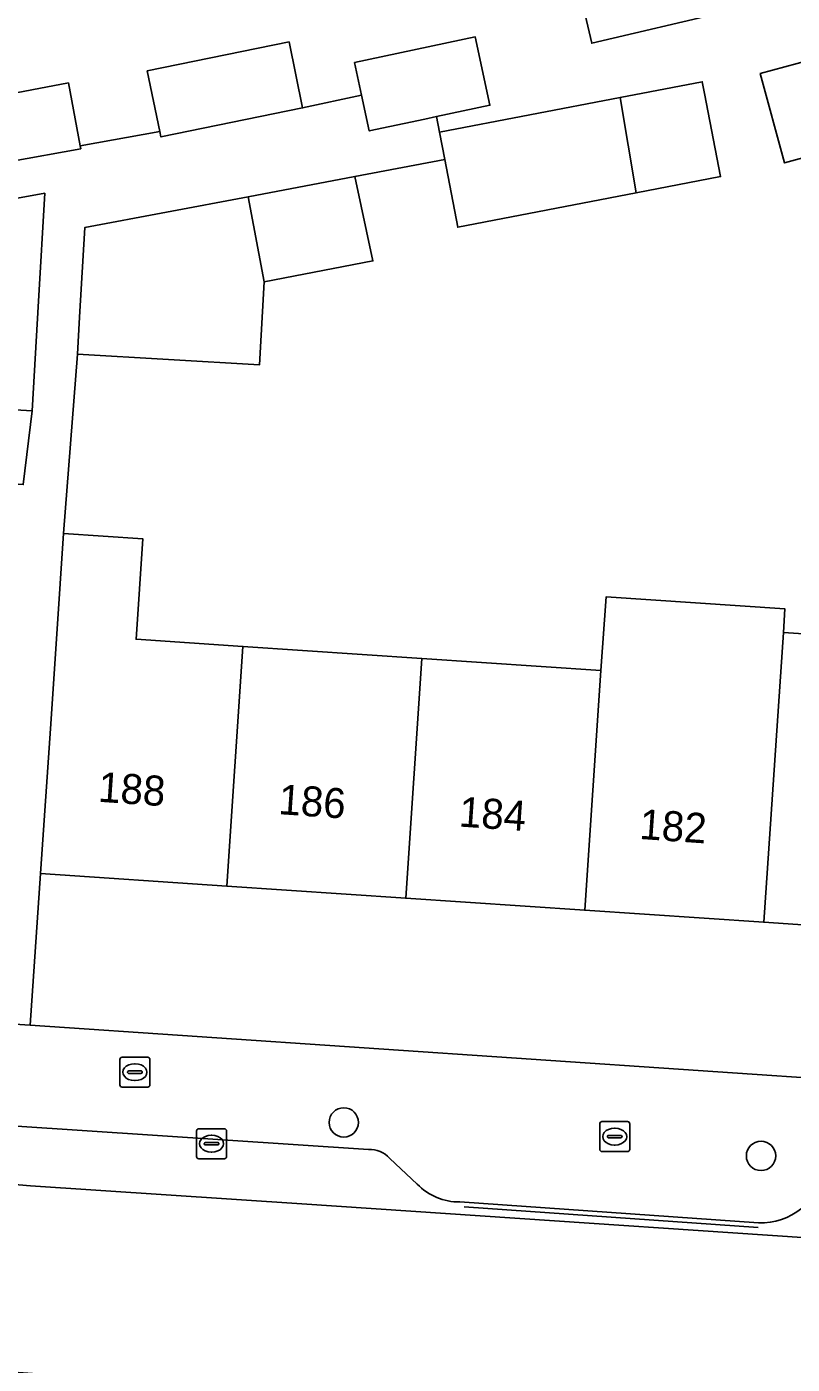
# Model space of a CAD drawing. Extents: x 159053 to 160042, y 380449 to 381423.
# Drawn here: x 159277.98 to 159303.48, y 381188.91 to 381233.5 of the extents above; entities that cross this region are included whole.
import ezdxf

# ---------------------------------------------------------------- set-up
doc = ezdxf.new("R2010")
doc.units = 0
for name, color, linetype in [('IMGEO_Boom', 7, 'Continuous'), ('IMGEO_Brandkraan', 7, 'Continuous'), ('IMGEO_Erf', 7, 'Continuous'), ('IMGEO_Kolk', 7, 'Continuous'), ('IMGEO_Lijnafwatering', 7, 'Continuous'), ('IMGEO_Pand', 7, 'Continuous'), ('IMGEO_Pand_nummerreeks', 7, 'Continuous'), ('IMGEO_Parkeervlak_open', 7, 'Continuous'), ('IMGEO_Rijbaan_lokaal_open', 7, 'Continuous'), ('IMGEO_Voetpad_open', 7, 'Continuous')]:
    doc.layers.add(name, color=color, linetype=linetype)

msp = doc.modelspace()

# ---------------------------------------------------------------- linework, layer by layer
at = {"layer": 'IMGEO_Boom'}
for centre in [(159288.54, 381196.973), (159302.443, 381195.856)]:
    msp.add_circle(centre, 0.489, dxfattribs=at)
at = {"layer": 'IMGEO_Brandkraan'}
for p, q in [((159281.078, 381198.223), (159281.078, 381199.075)), ((159281.153, 381199.149), (159282.005, 381199.149)), ((159281.566, 381198.929), (159281.591, 381198.929)), ((159282.079, 381199.075), (159282.079, 381198.223)), ((159281.337, 381198.643), (159281.337, 381198.655)), ((159281.775, 381198.606), (159281.377, 381198.606)), ((159281.38, 381198.692), (159281.778, 381198.692)), ((159281.589, 381198.369), (159281.564, 381198.369)), ((159281.821, 381198.655), (159281.821, 381198.643)), ((159282.005, 381198.149), (159281.153, 381198.149))]:
    msp.add_line(p, q, dxfattribs=at)
for points in [[(159281.078, 381198.223), (159281.078, 381199.075)], [(159281.153, 381199.149), (159282.005, 381199.149)], [(159282.079, 381199.075), (159282.079, 381198.223)], [(159282.005, 381198.149), (159281.153, 381198.149)]]:
    msp.add_lwpolyline(points, dxfattribs=at)
for centre, radius, start, end in [((159281.155, 381199.073), 0.0765, 91.552, 178.448), ((159281.155, 381199.073), 0.0765, 91.552, 178.448), ((159282.003, 381199.073), 0.0765, 1.552, 88.448), ((159282.003, 381199.073), 0.0765, 1.552, 88.448), ((159281.377, 381198.652), 0.0403, 85.8775, 175.7526), ((159281.374, 381198.642), 0.0366, 178.938, 274.7102), ((159281.778, 381198.649), 0.043, 264.8664, 352.4533), ((159281.782, 381198.654), 0.0386, 1.7309, 96.639), ((159281.155, 381198.225), 0.0765, 181.552, 268.448), ((159281.155, 381198.225), 0.0765, 181.552, 268.448), ((159282.003, 381198.225), 0.0765, 271.552, 358.448), ((159282.003, 381198.225), 0.0765, 271.552, 358.448)]:
    msp.add_arc(centre, radius, start, end, dxfattribs=at)
for centre, major_axis, ratio, start_param, end_param in [((159281.565, 381198.649), (-0.387, 0.002), 0.722429, 4.712389, 7.853982), ((159281.59, 381198.649), (-0.39, 0.002), 0.717154, 1.570796, 4.712389)]:
    msp.add_ellipse(centre, major_axis=major_axis, ratio=ratio, start_param=start_param, end_param=end_param, dxfattribs=at)
at = {"layer": 'IMGEO_Erf'}
for points in [[(159319.072, 381238.181), (159296.805, 381232.95), (159294.359, 381243.365), (159293.212, 381248.249), (159289.581, 381247.396), (159289.352, 381248.183), (159283.007, 381246.377), (159282.751, 381247.275), (159282.391, 381248.54), (159276.492, 381246.872), (159270.594, 381245.204), (159264.695, 381243.536), (159265.751, 381239.82), (159259.855, 381238.145), (159258.797, 381241.868), (159252.897, 381240.199), (159246.999, 381238.531), (159247.858, 381235.481), (159245.327, 381234.765), (159244.464, 381237.815), (159240.903, 381236.808)], [(159274.697, 381230.744), (159279.361, 381231.625), (159279.756, 381229.533), (159282.408, 381230.009), (159281.992, 381232.026), (159286.714, 381232.994), (159287.168, 381230.795), (159289.132, 381231.214), (159288.9, 381232.303), (159292.921, 381233.16), (159293.407, 381230.883), (159291.63, 381230.504), (159291.731, 381229.981), (159297.745, 381231.138), (159300.486, 381231.666), (159300.561, 381231.279), (159301.095, 381228.505), (159298.285, 381227.964), (159292.34, 381226.818), (159291.905, 381229.077), (159288.913, 381228.507), (159289.512, 381225.695), (159285.89, 381224.999), (159285.727, 381222.226), (159279.661, 381222.583), (159279.2, 381216.603), (159281.844, 381216.425), (159281.618, 381213.082), (159285.176, 381212.842), (159291.143, 381212.438), (159297.108, 381212.035), (159297.287, 381214.496), (159303.241, 381214.093), (159303.188, 381213.306), (159309.154, 381212.902)], [(159307.223, 381230.047), (159303.229, 381228.962), (159302.42, 381231.94), (159306.53, 381233.056)], [(159308.503, 381203.242), (159302.537, 381203.644), (159296.57, 381204.046), (159290.604, 381204.449), (159284.637, 381204.851), (159278.435, 381205.269), (159278.092, 381200.211), (159333.735, 381196.433)]]:
    msp.add_lwpolyline(points, dxfattribs=at)
msp.add_lwpolyline([(159278.152, 381220.7), (159275.862, 381220.834), (159275.353, 381220.864), (159275.561, 381224.426), (159275.037, 381227.303), (159263.884, 381225.197), (159264.74, 381223.618), (159262.398, 381222.348), (159264.113, 381219.183), (159264.9, 381219.183), (159266.012, 381217.131), (159263.469, 381215.753), (159264.675, 381213.528), (159265.023, 381212.885), (159266.628, 381213.755), (159267.381, 381213.843), (159270.667, 381214.25), (159270.392, 381216.468), (159273.774, 381216.887), (159274.049, 381214.669), (159274.797, 381214.762), (159275.044, 381218.428), (159277.858, 381218.238)], close=True, dxfattribs=at)
at = {"layer": 'IMGEO_Kolk'}
for p, q in [((159283.632, 381195.838), (159283.632, 381196.69)), ((159283.707, 381196.764), (159284.559, 381196.764)), ((159284.633, 381196.69), (159284.633, 381195.838)), ((159297.068, 381196.073), (159297.068, 381196.925)), ((159297.143, 381196.999), (159297.995, 381196.999)), ((159297.556, 381196.779), (159297.581, 381196.779)), ((159298.069, 381196.925), (159298.069, 381196.073)), ((159283.891, 381196.258), (159283.891, 381196.27)), ((159284.329, 381196.221), (159283.931, 381196.221)), ((159283.934, 381196.307), (159284.332, 381196.307)), ((159284.12, 381196.544), (159284.145, 381196.544)), ((159284.375, 381196.27), (159284.375, 381196.258)), ((159297.327, 381196.493), (159297.327, 381196.505)), ((159297.765, 381196.456), (159297.367, 381196.456)), ((159297.37, 381196.542), (159297.768, 381196.542)), ((159297.579, 381196.219), (159297.554, 381196.219)), ((159297.811, 381196.505), (159297.811, 381196.493)), ((159284.559, 381195.764), (159283.707, 381195.764)), ((159284.143, 381195.984), (159284.118, 381195.984)), ((159297.995, 381195.999), (159297.143, 381195.999))]:
    msp.add_line(p, q, dxfattribs=at)
for points in [[(159283.632, 381195.838), (159283.632, 381196.69)], [(159283.707, 381196.764), (159284.559, 381196.764)], [(159284.633, 381196.69), (159284.633, 381195.838)], [(159297.068, 381196.073), (159297.068, 381196.925)], [(159297.143, 381196.999), (159297.995, 381196.999)], [(159298.069, 381196.925), (159298.069, 381196.073)], [(159284.559, 381195.764), (159283.707, 381195.764)], [(159297.995, 381195.999), (159297.143, 381195.999)]]:
    msp.add_lwpolyline(points, dxfattribs=at)
for centre, radius, start, end in [((159283.709, 381196.688), 0.0765, 91.552, 178.448), ((159283.709, 381196.688), 0.0765, 91.552, 178.448), ((159284.557, 381196.688), 0.0765, 1.552, 88.448), ((159284.557, 381196.688), 0.0765, 1.552, 88.448), ((159297.145, 381196.923), 0.0765, 91.552, 178.448), ((159297.145, 381196.923), 0.0765, 91.552, 178.448), ((159297.993, 381196.923), 0.0765, 1.552, 88.448), ((159297.993, 381196.923), 0.0765, 1.552, 88.448), ((159283.931, 381196.267), 0.0403, 85.8775, 175.7526), ((159283.928, 381196.257), 0.0366, 178.938, 274.7102), ((159284.332, 381196.264), 0.043, 264.8664, 352.4533), ((159284.336, 381196.269), 0.0386, 1.7309, 96.639), ((159297.367, 381196.502), 0.0403, 85.8775, 175.7526), ((159297.364, 381196.492), 0.0366, 178.938, 274.7102), ((159297.768, 381196.499), 0.043, 264.8664, 352.4533), ((159297.772, 381196.504), 0.0386, 1.7309, 96.639), ((159283.709, 381195.84), 0.0765, 181.552, 268.448), ((159283.709, 381195.84), 0.0765, 181.552, 268.448), ((159284.557, 381195.84), 0.0765, 271.552, 358.448), ((159284.557, 381195.84), 0.0765, 271.552, 358.448), ((159297.145, 381196.075), 0.0765, 181.552, 268.448), ((159297.145, 381196.075), 0.0765, 181.552, 268.448), ((159297.993, 381196.075), 0.0765, 271.552, 358.448), ((159297.993, 381196.075), 0.0765, 271.552, 358.448)]:
    msp.add_arc(centre, radius, start, end, dxfattribs=at)
for centre, major_axis, ratio, start_param, end_param in [((159297.555, 381196.499), (-0.387, 0.002), 0.722429, 4.712389, 7.853982), ((159297.58, 381196.499), (-0.39, 0.002), 0.717154, 1.570796, 4.712389), ((159284.119, 381196.264), (-0.387, 0.002), 0.722429, 4.712389, 7.853982), ((159284.144, 381196.264), (-0.39, 0.002), 0.717154, 1.570796, 4.712389)]:
    msp.add_ellipse(centre, major_axis=major_axis, ratio=ratio, start_param=start_param, end_param=end_param, dxfattribs=at)
at = {"layer": 'IMGEO_Lijnafwatering'}
msp.add_lwpolyline([(159292.548, 381194.161), (159302.352, 381193.472)], dxfattribs=at)
at = {"layer": 'IMGEO_Pand'}
for points in [[(159303.648, 381245.607), (159294.359, 381243.365), (159296.805, 381232.95), (159319.072, 381238.181), (159317.704, 381243.763), (159304.801, 381240.729)], [(159292.921, 381233.16), (159288.9, 381232.303), (159289.132, 381231.214), (159289.386, 381230.025), (159291.244, 381230.421), (159291.63, 381230.504), (159293.407, 381230.883)], [(159286.714, 381232.994), (159281.992, 381232.026), (159282.408, 381230.009), (159282.446, 381229.827), (159287.168, 381230.795)], [(159306.53, 381233.056), (159302.42, 381231.94), (159303.229, 381228.962), (159307.223, 381230.047)], [(159279.361, 381231.625), (159274.697, 381230.744), (159275.093, 381228.581), (159277.428, 381229.006), (159279.775, 381229.434), (159279.756, 381229.533)], [(159297.745, 381231.138), (159298.285, 381227.964), (159301.095, 381228.505), (159300.561, 381231.279), (159300.486, 381231.666)], [(159297.745, 381231.138), (159291.731, 381229.981), (159291.905, 381229.077), (159292.34, 381226.818), (159298.285, 381227.964)], [(159285.355, 381227.835), (159285.89, 381224.999), (159289.512, 381225.695), (159288.913, 381228.507)], [(159275.037, 381227.303), (159275.561, 381224.426), (159275.353, 381220.864), (159275.862, 381220.834), (159278.152, 381220.7), (159278.365, 381224.355), (159278.574, 381227.947)], [(159285.355, 381227.835), (159279.909, 381226.806), (159279.733, 381223.815), (159279.661, 381222.583), (159285.727, 381222.226), (159285.89, 381224.999)], [(159284.637, 381204.851), (159285.176, 381212.842), (159281.618, 381213.082), (159281.844, 381216.425), (159279.2, 381216.603), (159278.974, 381213.261), (159278.772, 381210.258), (159278.435, 381205.269)], [(159303.188, 381213.306), (159303.241, 381214.093), (159297.287, 381214.496), (159297.108, 381212.035), (159296.57, 381204.046), (159302.537, 381203.644)], [(159309.154, 381212.902), (159303.188, 381213.306), (159302.537, 381203.644), (159308.503, 381203.242)], [(159284.637, 381204.851), (159290.604, 381204.449), (159291.143, 381212.438), (159285.176, 381212.842)], [(159296.57, 381204.046), (159297.108, 381212.035), (159291.143, 381212.438), (159290.604, 381204.449)]]:
    msp.add_lwpolyline(points, close=True, dxfattribs=at)
at = {"layer": 'IMGEO_Parkeervlak_open'}
for points in [[(159289.358, 381196.069), (159265.753, 381197.633)], [(159262.94, 381196.034), (159264.523, 381195.918), (159273.367, 381195.267), (159274.38, 381195.177), (159278.1, 381194.857), (159287.147, 381194.26), (159309.922, 381192.73), (159332.905, 381191.207), (159333.024, 381193.003), (159305.398, 381194.972)], [(159290.988, 381194.916), (159290.069, 381195.772)], [(159302.363, 381193.622), (159292.409, 381194.321)]]:
    msp.add_lwpolyline(points, dxfattribs=at)
for centre, radius, start, end in [((159289.43, 381195.242), 0.83, 39.6792, 94.9781), ((159292.4, 381196.293), 1.972, 224.2885, 270.2715), ((159302.434, 381195.777), 2.156, 268.121, 309.1565)]:
    msp.add_arc(centre, radius, start, end, dxfattribs=at)
at = {"layer": 'IMGEO_Rijbaan_lokaal_open'}
msp.add_lwpolyline([(159482.078, 381180.662), (159455.525, 381182.85), (159444.275, 381183.548), (159419.745, 381185.125), (159410.545, 381185.773), (159398.502, 381186.692), (159371.994, 381188.49), (159359.323, 381189.387), (159340.654, 381190.693), (159337.916, 381190.875), (159332.905, 381191.207), (159309.922, 381192.73), (159287.147, 381194.26), (159278.1, 381194.857), (159274.38, 381195.177), (159273.367, 381195.267), (159264.523, 381195.918), (159264.142, 381189.576), (159270.165, 381189.159), (159290.318, 381187.762), (159293.502, 381187.602), (159310.558, 381186.943)], dxfattribs=at)
at = {"layer": 'IMGEO_Voetpad_open'}
for points in [[(159276.687, 381200.306), (159278.092, 381200.211), (159278.435, 381205.269), (159278.772, 381210.258), (159278.974, 381213.261), (159279.2, 381216.603), (159279.661, 381222.583), (159279.733, 381223.815), (159279.909, 381226.806), (159285.355, 381227.835), (159288.913, 381228.507), (159291.905, 381229.077), (159291.731, 381229.981), (159291.63, 381230.504), (159291.244, 381230.421), (159289.386, 381230.025), (159289.132, 381231.214), (159287.168, 381230.795), (159282.446, 381229.827), (159282.408, 381230.009), (159279.756, 381229.533), (159279.775, 381229.434), (159277.428, 381229.006)], [(159275.037, 381227.303), (159278.574, 381227.947), (159278.365, 381224.355), (159278.152, 381220.7), (159277.858, 381218.238)], [(159278.092, 381200.211), (159276.687, 381200.306), (159265.892, 381201.039), (159265.753, 381197.633), (159289.358, 381196.069)], [(159305.398, 381194.972), (159333.024, 381193.003), (159333.735, 381196.433), (159278.092, 381200.211)], [(159290.069, 381195.772), (159290.988, 381194.916)], [(159292.409, 381194.321), (159302.363, 381193.622)]]:
    msp.add_lwpolyline(points, dxfattribs=at)
for centre, radius, start, end in [((159289.43, 381195.242), 0.83, 39.6792, 94.9781), ((159292.4, 381196.293), 1.972, 224.2885, 270.2715), ((159302.434, 381195.777), 2.156, 268.121, 309.1565)]:
    msp.add_arc(centre, radius, start, end, dxfattribs=at)

# ---------------------------------------------------------------- texts
at = {"layer": 'IMGEO_Pand_nummerreeks'}
for s, rotation, p in [('188', 356.0732, (159280.333, 381207.665)), ('186', 356.0732, (159286.343, 381207.252)), ('184', 356.0732, (159292.356, 381206.839)), ('182', 356.0752, (159298.369, 381206.425))]:
    msp.add_text(s, height=1, rotation=rotation, dxfattribs=at).set_placement(p)

doc.saveas('drawing.dxf')
